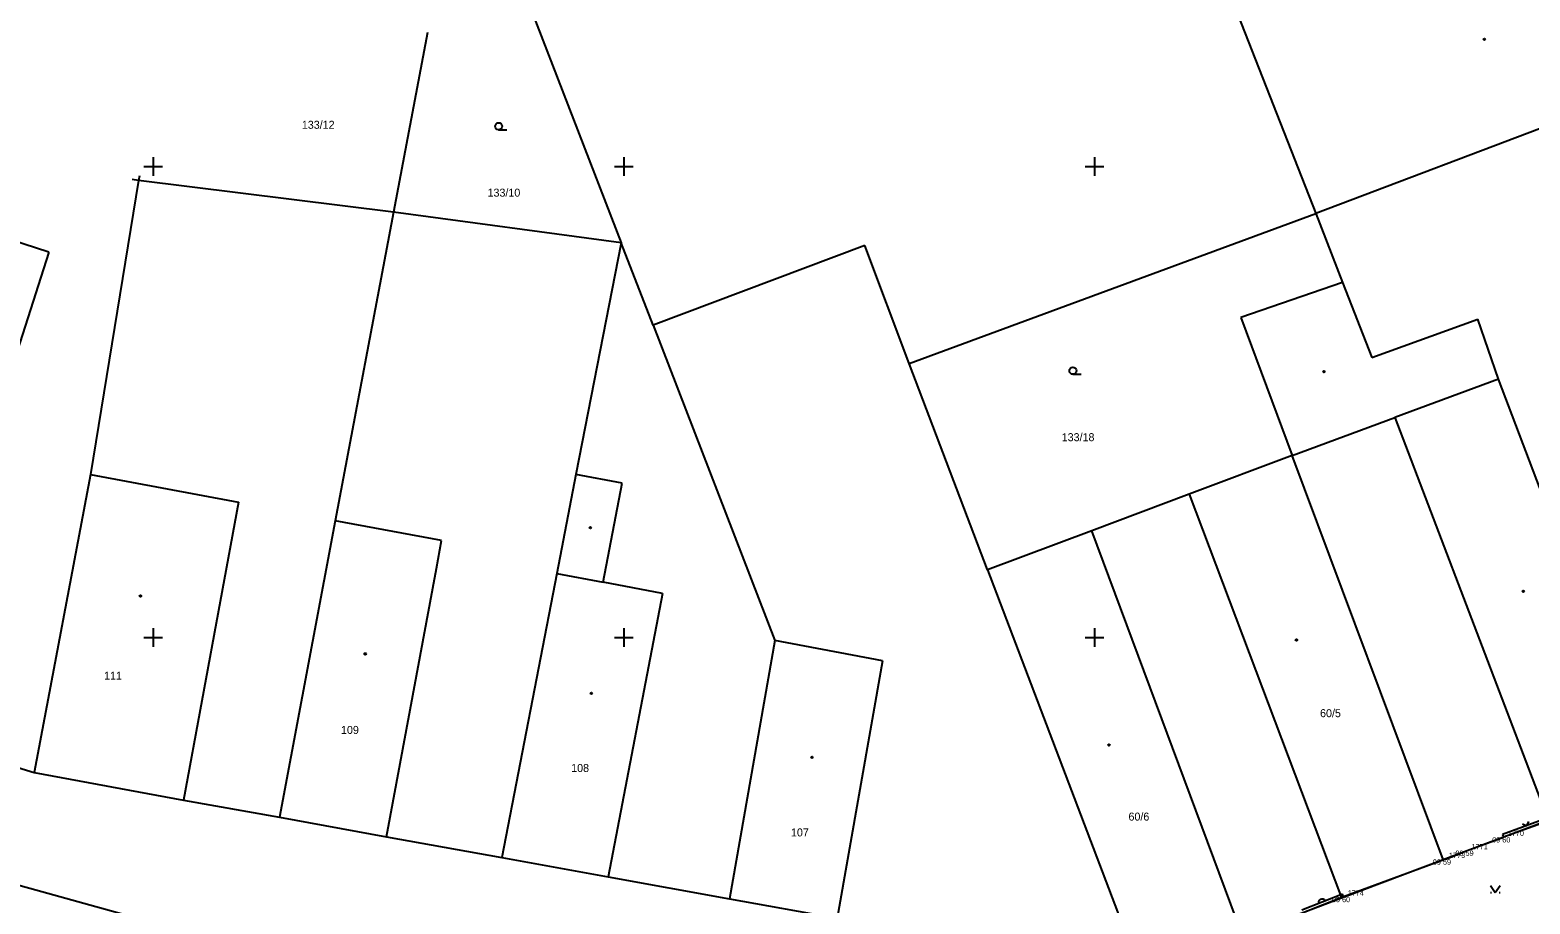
# Model space of a CAD drawing. Extents: x -703403 to -701924, y -1022520 to -1021856.
# Drawn here: x -703056.5 to -702976.9, y -1021989.1 to -1021942.8 of the extents above; entities that cross this region are included whole.
import ezdxf

# ---------------------------------------------------------------- set-up
doc = ezdxf.new("R2010")
doc.units = 0
for name, color, linetype in [('Z_body', 7, 'Continuous'), ('Z_body_cisla', 7, 'Continuous'), ('Z_body_vysky_redukovane', 7, 'Continuous'), ('Z_budova', 7, 'Continuous'), ('Z_hektometricka_sit', 7, 'Continuous'), ('Z_katastr_cisla_pozemkova', 7, 'Continuous'), ('Z_katastr_cisla_stavebni', 7, 'Continuous'), ('Z_katastr_hranice', 7, 'Continuous'), ('Z_katastr_vnitrni_kresba', 7, 'Continuous'), ('Z_katastr_znacky_budov', 7, 'Continuous'), ('Z_katastr_znacky_kultur', 7, 'Continuous'), ('Z_ploty', 7, 'Continuous'), ('Z_ploty_znacky', 7, 'Continuous'), ('Z_vstupy', 7, 'Continuous'), ('Z_znaky_kultur', 7, 'Continuous')]:
    doc.layers.add(name, color=color, linetype=linetype)

# ---------------------------------------------------------------- blocks, each defined once
blk = doc.blocks.new('POINT_DISPLAY')
blk.add_line((0, 0), (0, 0))
blk = doc.blocks.new('Z216')
for p, q in [((-0.17, 0), (-0.15, 0.1)), ((-0.15, 0.1), (-0.1, 0.15)), ((-0.1, 0.15), (-0.03, 0.17)), ((-0.03, 0.17), (0.03, 0.17)), ((0.03, 0.17), (0.1, 0.15)), ((0.1, 0.15), (0.15, 0.1)), ((0.15, 0.1), (0.17, 0))]:
    blk.add_line(p, q)
blk = doc.blocks.new('Z212')
for p, q in [((-0.17, 0.17), (0, 0)), ((0, 0), (0.17, 0.17))]:
    blk.add_line(p, q)
blk = doc.blocks.new('Z314')
for p, q in [((-0.25, 0.17), (0, -0.2)), ((0, -0.2), (0.25, 0.17)), ((-0.25, -0.2), (-0.2, -0.2)), ((0.2, -0.2), (0.25, -0.2))]:
    blk.add_line(p, q)

msp = doc.modelspace()

# ---------------------------------------------------------------- linework, layer by layer
at = {"layer": 'Z_budova'}
for p, q in [((-702981.4, -1021986.78), (-702986.78, -1021988.77)), ((-702986.78, -1021988.77), (-702986.83, -1021988.63))]:
    msp.add_line(p, q, dxfattribs=at)
at = {"layer": 'Z_hektometricka_sit'}
for p, q in [((-703050, -1021949.5), (-703050, -1021950.5)), ((-703025, -1021949.5), (-703025, -1021950.5)), ((-703000, -1021949.5), (-703000, -1021950.5)), ((-703050.5, -1021950), (-703049.5, -1021950)), ((-703025.5, -1021950), (-703024.5, -1021950)), ((-703000.5, -1021950), (-702999.5, -1021950)), ((-703050.5, -1021975), (-703049.5, -1021975)), ((-703050, -1021974.5), (-703050, -1021975.5)), ((-703025.5, -1021975), (-703024.5, -1021975)), ((-703025, -1021974.5), (-703025, -1021975.5)), ((-703000.5, -1021975), (-702999.5, -1021975)), ((-703000, -1021974.5), (-703000, -1021975.5))]:
    msp.add_line(p, q, dxfattribs=at)
at = {"layer": 'Z_katastr_hranice'}
for p, q in [((-703030.42, -1021940.391), (-703025.14, -1021954.05)), ((-702992.94, -1021940.52), (-702988.25, -1021952.5)), ((-703035.43, -1021942.885), (-703037.23, -1021952.42)), ((-702964.74, -1021943.6), (-702988.25, -1021952.5)), ((-703050.729, -1021950.502), (-703050.77, -1021950.75)), ((-703050.77, -1021950.75), (-703053.33, -1021966.34)), ((-703050.77, -1021950.75), (-703051.118, -1021950.695)), ((-703037.23, -1021952.42), (-703050.77, -1021950.75)), ((-703037.23, -1021952.42), (-703040.33, -1021968.81)), ((-703025.14, -1021954.05), (-703037.23, -1021952.42)), ((-703009.84, -1021960.45), (-702988.25, -1021952.5)), ((-702988.25, -1021952.5), (-702986.82, -1021956.16)), ((-703025.14, -1021954.05), (-703027.55, -1021966.34)), ((-703023.44, -1021958.43), (-703025.14, -1021954.05)), ((-703012.2, -1021954.19), (-703023.44, -1021958.43)), ((-703009.84, -1021960.45), (-703012.2, -1021954.19)), ((-702986.82, -1021956.16), (-702992.22, -1021958.02)), ((-703023.44, -1021958.43), (-703016.98, -1021975.16)), ((-702992.22, -1021958.02), (-702989.5, -1021965.34)), ((-703005.69, -1021971.41), (-703009.84, -1021960.45)), ((-702989.5, -1021965.34), (-702984.05, -1021963.32)), ((-702984.05, -1021963.32), (-702975.9, -1021984.69)), ((-702989.5, -1021965.34), (-702994.97, -1021967.39)), ((-703053.33, -1021966.34), (-703056.31, -1021982.16)), ((-703027.55, -1021966.34), (-703028.55, -1021971.6)), ((-702994.97, -1021967.39), (-703000.14, -1021969.33)), ((-702994.97, -1021967.39), (-702986.88, -1021988.82)), ((-703040.33, -1021968.81), (-703043.28, -1021984.54)), ((-703000.14, -1021969.33), (-703005.69, -1021971.41)), ((-703028.55, -1021971.6), (-703031.48, -1021986.68)), ((-703005.69, -1021971.41), (-702997.54, -1021992.82)), ((-703016.98, -1021975.16), (-703019.38, -1021988.87)), ((-703051.25, -1021989.8), (-703095.03, -1021977.67)), ((-703063.67, -1021979.93), (-703056.31, -1021982.16)), ((-703056.31, -1021982.16), (-703048.38, -1021983.63)), ((-703048.38, -1021983.63), (-703043.28, -1021984.54)), ((-703043.28, -1021984.54), (-703037.6, -1021985.59)), ((-702981.48, -1021986.78), (-702975.9, -1021984.69)), ((-703037.6, -1021985.59), (-703031.48, -1021986.68)), ((-703031.48, -1021986.68), (-703025.83, -1021987.71)), ((-702986.88, -1021988.82), (-702981.48, -1021986.78)), ((-703025.83, -1021987.71), (-703019.38, -1021988.87)), ((-703019.38, -1021988.87), (-703013.66, -1021989.89)), ((-702992.14, -1021990.81), (-702986.88, -1021988.82))]:
    msp.add_line(p, q, dxfattribs=at)
at = {"layer": 'Z_katastr_vnitrni_kresba'}
for p, q in [((-703055.54, -1021954.54), (-703057.549, -1021953.897)), ((-703055.54, -1021954.54), (-703063.67, -1021979.93)), ((-702986.82, -1021956.16), (-702985.27, -1021960.13)), ((-702985.27, -1021960.13), (-702979.64, -1021958.1)), ((-702978.54, -1021961.28), (-702979.64, -1021958.1)), ((-702978.54, -1021961.28), (-702984.05, -1021963.32)), ((-702970.45, -1021982.66), (-702978.54, -1021961.28)), ((-702981.48, -1021986.78), (-702989.5, -1021965.34)), ((-703053.33, -1021966.34), (-703045.47, -1021967.82)), ((-703025.09, -1021966.81), (-703027.55, -1021966.34)), ((-703026.1, -1021972.07), (-703025.09, -1021966.81)), ((-703045.47, -1021967.82), (-703048.38, -1021983.63)), ((-703034.68, -1021969.86), (-703040.33, -1021968.81)), ((-702992.14, -1021990.81), (-703000.14, -1021969.33)), ((-703034.95, -1021971.33), (-703034.68, -1021969.86)), ((-703037.6, -1021985.59), (-703034.95, -1021971.33)), ((-703028.55, -1021971.6), (-703026.1, -1021972.07)), ((-703022.95, -1021972.67), (-703026.1, -1021972.07)), ((-703022.95, -1021972.67), (-703025.83, -1021987.71)), ((-703011.25, -1021976.24), (-703016.98, -1021975.16)), ((-703011.25, -1021976.24), (-703013.66, -1021989.89))]:
    msp.add_line(p, q, dxfattribs=at)
at = {"layer": 'Z_katastr_znacky_budov'}
for centre in [(-702979.292, -1021943.25), (-702987.812, -1021960.89), (-703026.772, -1021969.17), (-703050.672, -1021972.8), (-702977.222, -1021972.55), (-702989.272, -1021975.13), (-703038.732, -1021975.87), (-703026.722, -1021977.96), (-702999.232, -1021980.71), (-703015.002, -1021981.36)]:
    msp.add_circle(centre, 0.0437, dxfattribs=at)
at = {"layer": 'Z_katastr_znacky_kultur'}
for p, q in [((-703031.648, -1021948.05), (-703031.211, -1021948.05)), ((-703001.148, -1021961.03), (-703000.711, -1021961.03))]:
    msp.add_line(p, q, dxfattribs=at)
for centre in [(-703031.648, -1021947.862), (-703001.148, -1021960.842)]:
    msp.add_circle(centre, 0.187, dxfattribs=at)
at = {"layer": 'Z_ploty'}
for p, q in [((-702975.87, -1021984.56), (-702978.32, -1021985.46)), ((-702975.81, -1021984.71), (-702978.27, -1021985.6)), ((-702978.32, -1021985.46), (-702978.27, -1021985.6)), ((-702986.83, -1021988.63), (-702988.98, -1021989.47)), ((-702986.78, -1021988.77), (-702988.92, -1021989.61))]:
    msp.add_line(p, q, dxfattribs=at)
at = {"layer": 'Z_vstupy'}
for p, q in [((-702980.2, -1021986.31), (-702978.27, -1021985.6)), ((-702981.4, -1021986.78), (-702980.2, -1021986.31))]:
    msp.add_line(p, q, dxfattribs=at)

# ---------------------------------------------------------------- block references
at = {"layer": 'Z_body'}
for p in [(-702978.27, -1021985.6), (-702980.2, -1021986.31), (-702981.4, -1021986.78), (-702986.78, -1021988.77)]:
    msp.add_blockref('POINT_DISPLAY', p, dxfattribs=at)
at = {"layer": 'Z_ploty_znacky'}
for name, p, rotation in [('Z212', (-702977.04, -1021984.99), 20), ('Z216', (-702987.9, -1021989.05), 21.2)]:
    msp.add_blockref(name, p, dxfattribs=dict(at, rotation=rotation))
at = {"layer": 'Z_znaky_kultur'}
msp.add_blockref('Z314', (-702978.71, -1021988.33), dxfattribs=at)

# ---------------------------------------------------------------- texts
at = {"layer": 'Z_body_cisla'}
for s, p in [('1770', (-702978.05, -1021985.53)), ('1771', (-702979.97, -1021986.24)), ('1773', (-702981.17, -1021986.7)), ('1774', (-702986.55, -1021988.7))]:
    msp.add_text(s, height=0.28, dxfattribs=at).set_placement(p)
at = {"layer": 'Z_body_vysky_redukovane'}
for s, p in [('09 60', (-702978.877, -1021985.88)), ('09 59', (-702980.83, -1021986.59)), ('09 59', (-702982.03, -1021987.06)), ('09 60', (-702987.387, -1021989.05))]:
    msp.add_text(s, height=0.28, dxfattribs=at).set_placement(p)
at = {"layer": 'Z_katastr_cisla_pozemkova'}
for s, p in [('133/12', (-703042.099, -1021947.996)), ('133/10', (-703032.235, -1021951.6)), ('133/18', (-703001.74, -1021964.58))]:
    msp.add_text(s, height=0.425, dxfattribs=at).set_placement(p)
at = {"layer": 'Z_katastr_cisla_stavebni'}
for s, p in [('111', (-703052.601, -1021977.24)), ('60/5', (-702988.018, -1021979.23)), ('109', (-703040.019, -1021980.12)), ('108', (-703027.794, -1021982.14)), ('60/6', (-702998.193, -1021984.72)), ('107', (-703016.119, -1021985.559))]:
    msp.add_text(s, height=0.425, dxfattribs=at).set_placement(p)

doc.saveas('drawing.dxf')
